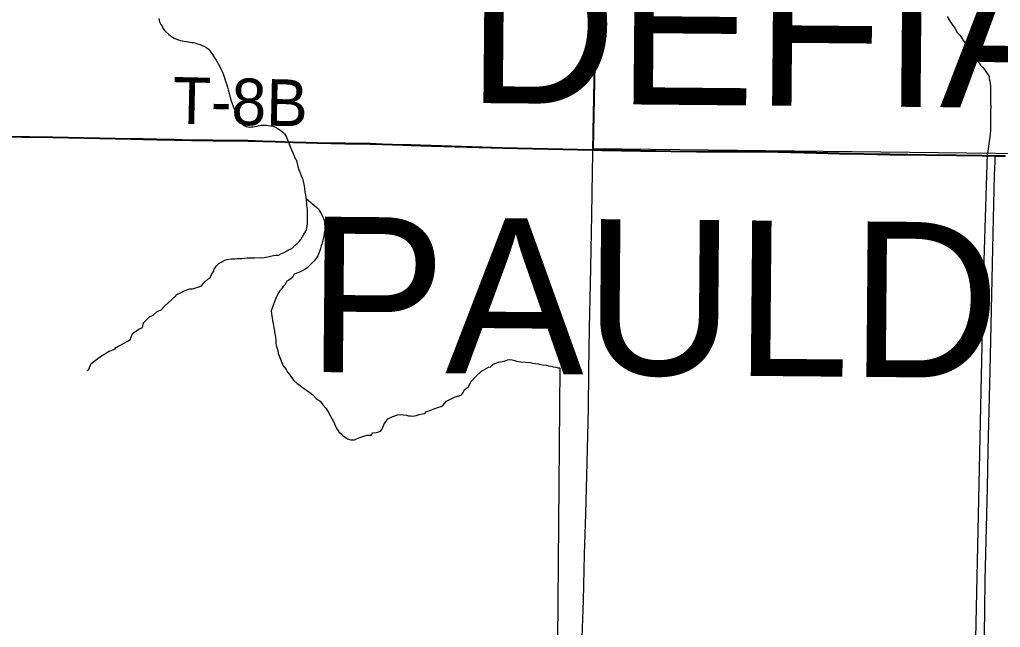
# Model space of a CAD drawing. Extents: x 2.4 to 73.1, y 4.5 to 25.6.
# Drawn here: x 31.163 to 31.761, y 21.341 to 21.711 of the extents above; entities that cross this region are included whole.
import ezdxf

# ---------------------------------------------------------------- set-up
doc = ezdxf.new("R2010")
doc.units = 0
for name, color, linetype in [('GM_X_County_Road', 7, 'Continuous'), ('GM_X_County_Text', 7, 'Continuous'), ('GM_X_Minor_River', 7, 'Continuous'), ('GM_X_Section', 7, 'Continuous'), ('GM_X_Township', 7, 'Continuous'), ('GM_X_Township_Road', 7, 'Continuous'), ('GM_X_Township_Road_Text', 7, 'Continuous'), ('SH_Cut_Line', 7, 'Continuous')]:
    doc.layers.add(name, color=color, linetype=linetype)

msp = doc.modelspace()

# ---------------------------------------------------------------- linework, layer by layer
at = {"layer": 'GM_X_County_Road'}
msp.add_lwpolyline([(31.50166, 21.11796), (31.50169, 21.12543), (31.50205, 21.14719), (31.50317, 21.20005), (31.50434, 21.25446), (31.50476, 21.27623), (31.5059, 21.32908), (31.50679, 21.35706), (31.50747, 21.38504), (31.50825, 21.4099), (31.50892, 21.43322), (31.50996, 21.47364), (31.51021, 21.49697), (31.51054, 21.52339), (31.51115, 21.54982), (31.51203, 21.5918), (31.51237, 21.61823), (31.51262, 21.6291), (31.51267, 21.63144)], dxfattribs=at)
at = {"layer": 'GM_X_Minor_River'}
for points in [[(31.24807, 21.7117), (31.24861, 21.7096), (31.24935, 21.70806)], [(31.7285, 21.71281), (31.72998, 21.7105), (31.73146, 21.70801), (31.73314, 21.7057), (31.73462, 21.70321), (31.73612, 21.70148), (31.73742, 21.69974), (31.73853, 21.69802), (31.73965, 21.69629), (31.74076, 21.69456), (31.74169, 21.69303), (31.74281, 21.69149), (31.74392, 21.68995), (31.74485, 21.68842), (31.74578, 21.68707), (31.7469, 21.68572), (31.74802, 21.68438), (31.74876, 21.68322), (31.75026, 21.68187), (31.75119, 21.68053), (31.7525, 21.67879), (31.75342, 21.67726), (31.75398, 21.6763), (31.75415, 21.67497), (31.7545, 21.67344), (31.75467, 21.67192), (31.75484, 21.67059), (31.75482, 21.66926), (31.7548, 21.66793), (31.75496, 21.66622), (31.75494, 21.66489), (31.75491, 21.6628), (31.75487, 21.66033), (31.75502, 21.65766), (31.75499, 21.65576), (31.75495, 21.65368), (31.75494, 21.65254), (31.75492, 21.6514), (31.7549, 21.65007), (31.75487, 21.64855), (31.75484, 21.64665), (31.75482, 21.64494), (31.75479, 21.64323), (31.75476, 21.64133), (31.75454, 21.63962), (31.75298, 21.6294)], [(31.24935, 21.70806), (31.25009, 21.70691), (31.25064, 21.70576), (31.25176, 21.70423), (31.2542, 21.70191), (31.25533, 21.70113), (31.25645, 21.70035), (31.25739, 21.69958), (31.25891, 21.69898), (31.26004, 21.69858), (31.26117, 21.69819), (31.2625, 21.69797), (31.26364, 21.69777), (31.26497, 21.69756), (31.26611, 21.69735), (31.26706, 21.69733), (31.26819, 21.69712), (31.26915, 21.69711), (31.27009, 21.6969), (31.27104, 21.69651), (31.27255, 21.6961), (31.27369, 21.69571), (31.27463, 21.69512), (31.27595, 21.69453), (31.27727, 21.69394), (31.2784, 21.69297), (31.27915, 21.69201), (31.27989, 21.69105), (31.28082, 21.6897), (31.28212, 21.68778), (31.28305, 21.68625), (31.28379, 21.68491), (31.28472, 21.68337), (31.28546, 21.68203), (31.28619, 21.6805), (31.28693, 21.67896), (31.28747, 21.67725), (31.28821, 21.67552), (31.28856, 21.674), (31.28911, 21.67247), (31.28947, 21.67113), (31.29002, 21.6698), (31.29037, 21.66827), (31.29073, 21.66674), (31.29109, 21.66522), (31.29163, 21.6635), (31.29217, 21.66159), (31.29272, 21.65987), (31.29345, 21.65815), (31.294, 21.65662), (31.29455, 21.65547), (31.2951, 21.65451), (31.29676, 21.65107), (31.2975, 21.64992), (31.29806, 21.64877), (31.29917, 21.64723), (31.30011, 21.64645), (31.30143, 21.64586), (31.30333, 21.64545), (31.30428, 21.64563), (31.30542, 21.64561), (31.30657, 21.64578), (31.30771, 21.64614), (31.30867, 21.64632), (31.30962, 21.64649), (31.31057, 21.64667), (31.31172, 21.64665), (31.31267, 21.64663), (31.31381, 21.64662), (31.31476, 21.64641), (31.31646, 21.64619), (31.3176, 21.64599), (31.3193, 21.64539), (31.32062, 21.64461), (31.32213, 21.64363), (31.32363, 21.64247), (31.32475, 21.64131), (31.32531, 21.64035), (31.32587, 21.63939), (31.32775, 21.6349)], [(31.25843, 21.54273), (31.25884, 21.54348), (31.26095, 21.54437), (31.26327, 21.54544), (31.2652, 21.54634), (31.26711, 21.54685), (31.26845, 21.547), (31.26941, 21.54717), (31.27075, 21.54751), (31.27171, 21.54786), (31.27267, 21.54821), (31.27421, 21.54874), (31.27618, 21.55115), (31.27794, 21.55281), (31.27949, 21.55372), (31.2799, 21.55485), (31.28091, 21.55672), (31.28169, 21.55765), (31.28192, 21.55897), (31.28291, 21.56027), (31.28351, 21.56121), (31.28468, 21.56231), (31.28604, 21.56322), (31.2872, 21.56376), (31.28836, 21.56449), (31.2897, 21.56483), (31.29085, 21.56499), (31.29218, 21.56514), (31.29333, 21.56529), (31.29447, 21.56526), (31.2958, 21.56541), (31.29866, 21.56552), (31.30038, 21.56566), (31.3019, 21.56581), (31.30342, 21.56576), (31.30438, 21.56592), (31.30533, 21.5659), (31.30666, 21.56586), (31.30989, 21.56595), (31.31085, 21.56593), (31.31237, 21.56607), (31.31333, 21.56623), (31.31447, 21.56639), (31.3162, 21.56691), (31.31792, 21.56724), (31.31964, 21.56738), (31.32097, 21.56753), (31.3229, 21.56843), (31.32444, 21.56914), (31.32599, 21.56986), (31.32773, 21.57095), (31.32908, 21.57148), (31.33025, 21.57259), (31.33142, 21.57369), (31.3324, 21.57462), (31.33358, 21.57572), (31.33456, 21.57703), (31.33556, 21.57852), (31.33656, 21.5802), (31.33755, 21.58169), (31.33816, 21.583), (31.3386, 21.58508), (31.33865, 21.5866), (31.33868, 21.58774), (31.33871, 21.58869), (31.33874, 21.58983), (31.33878, 21.59116), (31.33866, 21.59345), (31.33871, 21.59534), (31.3384, 21.59764), (31.33826, 21.59935), (31.33811, 21.60088), (31.33797, 21.60259), (31.33764, 21.60412), (31.33731, 21.60584), (31.337, 21.60832), (31.33669, 21.6108), (31.33636, 21.61233), (31.336, 21.61329), (31.33565, 21.61425), (31.33442, 21.61752), (31.33406, 21.61848), (31.33353, 21.61983), (31.33268, 21.62327), (31.33217, 21.62519), (31.33161, 21.62578), (31.32775, 21.6349)], [(31.74997, 21.53154), (31.75298, 21.62939)], [(31.33804, 21.6018), (31.34445, 21.59651), (31.34538, 21.59572), (31.3461, 21.59437), (31.34664, 21.5934), (31.34719, 21.59244), (31.34808, 21.59051), (31.34862, 21.58936), (31.34915, 21.58801), (31.34911, 21.58649), (31.34925, 21.58477), (31.34918, 21.58269), (31.34893, 21.5806), (31.3487, 21.57909), (31.34827, 21.57739), (31.34784, 21.57588), (31.34741, 21.57418), (31.347, 21.57305), (31.34658, 21.57154), (31.34595, 21.56966), (31.34511, 21.56702), (31.34373, 21.56516), (31.34274, 21.56405), (31.34117, 21.56239), (31.3402, 21.56146), (31.33844, 21.5598), (31.33707, 21.5587), (31.33514, 21.55781), (31.33341, 21.55691), (31.33052, 21.55585), (31.32951, 21.55379), (31.32737, 21.55214), (31.32621, 21.5516), (31.3252, 21.54954), (31.32384, 21.54844), (31.32245, 21.54639), (31.32166, 21.54546), (31.32106, 21.54453), (31.31949, 21.54134)], [(31.20489, 21.49707), (31.20451, 21.49727), (31.20548, 21.498), (31.20689, 21.50139), (31.2125, 21.50563), (31.21789, 21.50893), (31.22134, 21.51018), (31.22212, 21.51111), (31.2306, 21.51586), (31.23201, 21.51963), (31.23588, 21.52239), (31.23818, 21.52329), (31.23882, 21.52632), (31.2427, 21.53003), (31.24443, 21.53075), (31.24715, 21.53316), (31.24964, 21.53405), (31.25159, 21.53629), (31.25843, 21.54273)], [(31.31949, 21.54134), (31.31654, 21.53349), (31.31704, 21.53025), (31.31721, 21.5293), (31.31736, 21.52759), (31.3177, 21.52587), (31.31822, 21.52339), (31.31906, 21.51862), (31.31922, 21.51729), (31.31937, 21.51557), (31.31933, 21.51386), (31.31969, 21.51272), (31.31985, 21.51157), (31.32021, 21.51061), (31.32056, 21.50928), (31.3209, 21.50756), (31.32144, 21.50603), (31.32216, 21.50411), (31.32306, 21.502), (31.32397, 21.50008), (31.32489, 21.49873), (31.32563, 21.49777), (31.32654, 21.49623), (31.32765, 21.49468), (31.32894, 21.49294), (31.33042, 21.49101), (31.33228, 21.48945), (31.33415, 21.48808), (31.33565, 21.4869), (31.33733, 21.48572), (31.33883, 21.48455), (31.3407, 21.48337), (31.34238, 21.482), (31.34405, 21.48006), (31.34649, 21.47849), (31.34815, 21.47636), (31.34981, 21.47424), (31.35128, 21.47192), (31.35256, 21.46981), (31.35384, 21.4675), (31.35494, 21.46538), (31.35566, 21.46366), (31.3562, 21.46231), (31.35693, 21.46097), (31.35785, 21.45981), (31.35934, 21.45844), (31.36046, 21.45728), (31.36196, 21.4563), (31.36308, 21.45551), (31.36421, 21.45511), (31.36516, 21.4549), (31.3663, 21.45487), (31.36725, 21.45504), (31.36859, 21.45558), (31.37051, 21.45629), (31.373, 21.45719), (31.3753, 21.45771), (31.37758, 21.45784), (31.37856, 21.45915), (31.38047, 21.45949), (31.38219, 21.45983), (31.38315, 21.46019), (31.38393, 21.46131), (31.38453, 21.46244), (31.38534, 21.4647), (31.38631, 21.46563), (31.38769, 21.46768), (31.39076, 21.46914), (31.39383, 21.47021), (31.39554, 21.47036), (31.39725, 21.47013), (31.39895, 21.4699), (31.40027, 21.46949), (31.40141, 21.46947), (31.40275, 21.46944), (31.40389, 21.4696), (31.40484, 21.46977), (31.40676, 21.4703), (31.40886, 21.47082), (31.41019, 21.47098), (31.41098, 21.4721), (31.41845, 21.47478), (31.42018, 21.47531), (31.42114, 21.47586), (31.42348, 21.47847), (31.42867, 21.4812), (31.43231, 21.48207), (31.43329, 21.48338), (31.43448, 21.48563), (31.4368, 21.48729), (31.43819, 21.49029), (31.44111, 21.49327), (31.4448, 21.4968), (31.44904, 21.49917), (31.45018, 21.49933), (31.45193, 21.501), (31.455, 21.50227), (31.45863, 21.50294), (31.46055, 21.50366), (31.46169, 21.50382), (31.4634, 21.5036)], [(31.74997, 21.53154), (31.74124, 21.12693)], [(31.4634, 21.5036), (31.4651, 21.50337), (31.46605, 21.50297), (31.46851, 21.50253), (31.47439, 21.50202), (31.47609, 21.5016), (31.47761, 21.50138), (31.47931, 21.50115), (31.48064, 21.50093), (31.48196, 21.50071), (31.48405, 21.50047), (31.48556, 21.50006), (31.48708, 21.49984), (31.48859, 21.49942), (31.4901, 21.4992), (31.49143, 21.49879), (31.49238, 21.49877)], [(31.49238, 21.49877), (31.48528, 20.66728)]]:
    msp.add_lwpolyline(points, dxfattribs=at)
at = {"layer": 'GM_X_Section'}
msp.add_lwpolyline([(31.52296, 22.13382), (32.02184, 22.12942), (32.01678, 21.62643), (32.00315, 21.62654), (31.51301, 21.63229)], close=True, dxfattribs=at)
at = {"layer": 'GM_X_Township'}
msp.add_lwpolyline([(31.12703, 21.64008), (31.18339, 21.63943), (31.23113, 21.6384), (31.23867, 21.63824), (31.2468, 21.63807), (31.25727, 21.63785), (31.26807, 21.63762), (31.27385, 21.63757), (31.28096, 21.63749), (31.29475, 21.63736), (31.30245, 21.63728), (31.31132, 21.63698), (31.31902, 21.63672), (31.32988, 21.63636), (31.33774, 21.63613), (31.34452, 21.63594), (31.35286, 21.63575), (31.36136, 21.63563), (31.3705, 21.6355), (31.37681, 21.63541), (31.38435, 21.63517), (31.39039, 21.63498), (31.39659, 21.63478), (31.40183, 21.63461), (31.40761, 21.63442), (31.41408, 21.63421), (31.45759, 21.63292), (31.51256, 21.63172), (31.51817, 21.63159), (31.54174, 21.63116), (31.56011, 21.63083), (31.57564, 21.63071), (31.59273, 21.63067), (31.61759, 21.63067), (31.63312, 21.63038), (31.64882, 21.62996), (31.66272, 21.62955), (31.67774, 21.62918), (31.69369, 21.62895), (31.71543, 21.62862), (31.73407, 21.62839), (31.7497, 21.62817), (31.75769, 21.62806), (31.76391, 21.62797)], dxfattribs=at)
msp.add_lwpolyline([(31.12703, 21.64008), (31.18339, 21.63943), (31.23113, 21.6384), (31.23867, 21.63824), (31.2468, 21.63807), (31.25727, 21.63785), (31.26807, 21.63762), (31.27385, 21.63757), (31.28096, 21.63749), (31.29475, 21.63736), (31.30245, 21.63728), (31.31132, 21.63698), (31.31902, 21.63672), (31.32988, 21.63636), (31.33774, 21.63613), (31.34452, 21.63594), (31.35286, 21.63575), (31.36136, 21.63563), (31.3705, 21.6355), (31.37681, 21.63541), (31.38435, 21.63517), (31.39039, 21.63498), (31.39659, 21.63478), (31.40183, 21.63461), (31.40761, 21.63442), (31.41408, 21.63421), (31.45759, 21.63292), (31.51256, 21.63172), (31.51817, 21.63159), (31.54174, 21.63116), (31.56011, 21.63083), (31.57564, 21.63071), (31.59273, 21.63067), (31.61759, 21.63067), (31.63312, 21.63038), (31.64882, 21.62996), (31.66272, 21.62955), (31.67774, 21.62918), (31.69369, 21.62895), (31.71543, 21.62862), (31.73407, 21.62839), (31.7497, 21.62817), (31.75769, 21.62806), (31.76391, 21.62797)], dxfattribs=at)
at = {"layer": 'GM_X_Township_Road'}
msp.add_line((31.7578, 21.62778), (31.76402, 21.62769), dxfattribs=at)
for points in [[(31.51267, 21.63144), (31.51286, 21.64287), (31.51344, 21.67396), (31.51376, 21.69044), (31.51439, 21.71655), (31.51492, 21.73458), (31.51553, 21.75976), (31.51617, 21.79521), (31.51669, 21.81945), (31.51704, 21.83407), (31.51741, 21.85054), (31.51821, 21.881), (31.51877, 21.90028), (31.51888, 21.91085), (31.51877, 21.91924), (31.51863, 21.92141), (31.51825, 21.92694)], [(31.12715, 21.6398), (31.18351, 21.63915), (31.23125, 21.63812), (31.23879, 21.63796), (31.24691, 21.63779), (31.25739, 21.63758), (31.26819, 21.63735), (31.27397, 21.63729), (31.28108, 21.63722), (31.29487, 21.63708), (31.30257, 21.637), (31.31144, 21.63671), (31.31914, 21.63645), (31.33, 21.63608), (31.33785, 21.63585), (31.34464, 21.63566), (31.35298, 21.63548), (31.36148, 21.63535), (31.37062, 21.63523), (31.37693, 21.63514), (31.38447, 21.63489), (31.39051, 21.6347), (31.39671, 21.6345), (31.40195, 21.63433), (31.40772, 21.63415), (31.41419, 21.63394), (31.45771, 21.63264), (31.51267, 21.63144)], [(31.51267, 21.63144), (31.51829, 21.63132), (31.54186, 21.63089), (31.56022, 21.63055), (31.57576, 21.63043), (31.59285, 21.6304), (31.6177, 21.6304), (31.63324, 21.6301), (31.64894, 21.62969), (31.66284, 21.62927), (31.67786, 21.62891), (31.6938, 21.62867), (31.71555, 21.62835), (31.73419, 21.62812), (31.74982, 21.6279), (31.7578, 21.62778)], [(31.74839, 21.16511), (31.74845, 21.17016), (31.74867, 21.18792), (31.74904, 21.21898), (31.74934, 21.22985), (31.74966, 21.24382), (31.74974, 21.25314), (31.75064, 21.30282), (31.75106, 21.32301), (31.75136, 21.35096), (31.75172, 21.36959), (31.75314, 21.42548), (31.75357, 21.44878), (31.7546, 21.4969), (31.75644, 21.58076), (31.75734, 21.61647), (31.75766, 21.62423), (31.7578, 21.62778)]]:
    msp.add_lwpolyline(points, dxfattribs=at)
at = {"layer": 'SH_Cut_Line'}
for points in [[(31.76391, 21.62797), (31.75769, 21.62806), (31.7497, 21.62817), (31.73407, 21.62839), (31.71543, 21.62862), (31.69369, 21.62895), (31.67774, 21.62918), (31.66272, 21.62955), (31.64882, 21.62996), (31.63312, 21.63038), (31.61759, 21.63067), (31.59273, 21.63067), (31.57564, 21.63071), (31.56011, 21.63083), (31.54174, 21.63116), (31.51817, 21.63159), (31.51256, 21.63172), (31.45759, 21.63292), (31.41408, 21.63421), (31.40761, 21.63442), (31.40183, 21.63461), (31.39659, 21.63478), (31.39039, 21.63498), (31.38435, 21.63517), (31.37681, 21.63541), (31.3705, 21.6355), (31.36136, 21.63563), (31.35286, 21.63575), (31.34452, 21.63594), (31.33774, 21.63613), (31.32988, 21.63636), (31.31902, 21.63672), (31.31132, 21.63698), (31.30245, 21.63728), (31.29475, 21.63736), (31.28096, 21.63749), (31.27385, 21.63757), (31.26807, 21.63762), (31.25727, 21.63785), (31.2468, 21.63807), (31.23867, 21.63824), (31.23113, 21.6384), (31.18339, 21.63943), (31.12703, 21.64008)], [(31.12703, 21.64008), (31.18339, 21.63943), (31.23113, 21.6384), (31.23867, 21.63824), (31.2468, 21.63807), (31.25727, 21.63785), (31.26807, 21.63762), (31.27385, 21.63757), (31.28096, 21.63749), (31.29475, 21.63736), (31.30245, 21.63728), (31.31132, 21.63698), (31.31902, 21.63672), (31.32988, 21.63636), (31.33774, 21.63613), (31.34452, 21.63594), (31.35286, 21.63575), (31.36136, 21.63563), (31.3705, 21.6355), (31.37681, 21.63541), (31.38435, 21.63517), (31.39039, 21.63498), (31.39659, 21.63478), (31.40183, 21.63461), (31.40761, 21.63442), (31.41408, 21.63421), (31.45759, 21.63292), (31.51256, 21.63172), (31.51817, 21.63159), (31.54174, 21.63116), (31.56011, 21.63083), (31.57564, 21.63071), (31.59273, 21.63067), (31.61759, 21.63067), (31.63312, 21.63038), (31.64882, 21.62996), (31.66272, 21.62955), (31.67774, 21.62918), (31.69369, 21.62895), (31.71543, 21.62862), (31.73407, 21.62839), (31.7497, 21.62817), (31.75769, 21.62806), (31.76391, 21.62797)]]:
    msp.add_lwpolyline(points, dxfattribs=at)

# ---------------------------------------------------------------- texts
at = {"layer": 'GM_X_County_Text'}
for s, p in [('DEFIANCE COUNTY', (31.43551, 21.6602)), ('PAULDING COUNTY', (31.33808, 21.4963))]:
    msp.add_text(s, height=0.094697, rotation=359.49363, dxfattribs=at).set_placement(p)
at = {"layer": 'GM_X_Township_Road_Text'}
msp.add_text('T-8B', height=0.028409, rotation=358.74908, dxfattribs=at).set_placement((31.25633, 21.64764))

doc.saveas('drawing.dxf')
